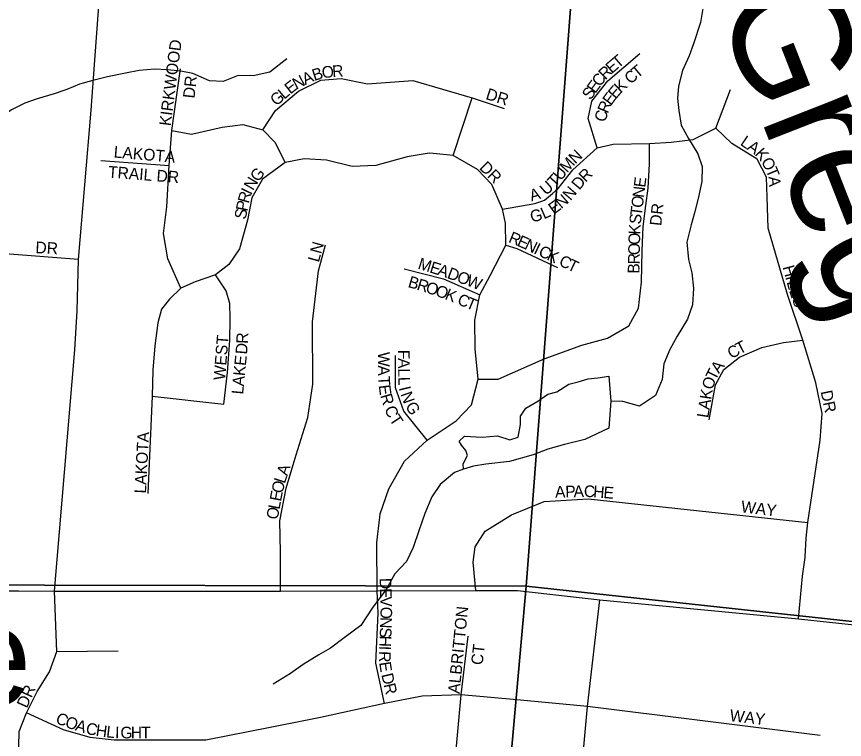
# Model space of a CAD drawing. Extents: x 1310247 to 1552180, y 377264 to 706493.
# Drawn here: x 1428065 to 1431609, y 499637 to 502730 of the extents above; entities that cross this region are included whole.
import ezdxf

# ---------------------------------------------------------------- set-up
doc = ezdxf.new("R2010")
doc.units = 0
for name, color, linetype in [('GM_X_County_Road', 7, 'Continuous'), ('GM_X_Minor_River', 7, 'Continuous'), ('GM_X_Minor_River_Text', 7, 'Continuous'), ('GM_X_Section', 7, 'Continuous'), ('GM_X_Township_Subdivision', 7, 'Continuous'), ('GM_X_Township_Subdivision_Text', 7, 'Continuous'), ('GM_X_Unincorporated_Text', 7, 'Continuous')]:
    doc.layers.add(name, color=color, linetype=linetype)

msp = doc.modelspace()

# ---------------------------------------------------------------- linework, layer by layer
at = {"layer": 'GM_X_County_Road'}
for points in [[(1425380.7, 500252.2), (1426396.8, 500267.9), (1426853.1, 500269.8), (1427743.1, 500270.8), (1427953.2, 500272.8), (1428075.5, 500272.3)], [(1428075.5, 500272.3), (1428227.7, 500271.8), (1428805.1, 500271.8), (1429194.2, 500271.2), (1429608.7, 500273.1), (1430031, 500273.5), (1430208.5, 500273.5), (1430561.2, 500234.2), (1431411.6, 500153.3), (1431676.7, 500124.1), (1432712.9, 500020.8)]]:
    msp.add_lwpolyline(points, dxfattribs=at)
at = {"layer": 'GM_X_Minor_River'}
for points in [[(1431002.6, 502764.5), (1430993, 502704.6), (1430962.6, 502613), (1430943.3, 502561.3), (1430915.7, 502499.8), (1430897.9, 502432), (1430894.6, 502379.9), (1430899.3, 502327.6), (1430909.8, 502265.1), (1430940.4, 502208.1), (1430980.9, 502142.9), (1430999.6, 502088.2), (1430998, 502024), (1430982.1, 501952.1), (1430966.5, 501890.3), (1430953.2, 501838.5), (1430933.3, 501764.7), (1430941.4, 501690.2), (1430956, 501633.7), (1430962.4, 501567.3), (1430958.6, 501497.1), (1430937, 501435.4), (1430893.1, 501362.3), (1430861.5, 501304.9), (1430835.9, 501243.3), (1430828.2, 501177.3), (1430800.4, 501107.8), (1430731.1, 501063.3), (1430659.4, 501083.2)], [(1429222.2, 502549), (1429148.6, 502492.7), (1429078, 502476.4), (1429013.8, 502478), (1428949, 502451.6), (1428890.9, 502455.1), (1428819.5, 502487), (1428767.6, 502496.4), (1428711.6, 502501.8), (1428655.5, 502505.2), (1428589.2, 502498.9), (1428530.7, 502488.3), (1428454.1, 502472.2), (1428391.5, 502455.8), (1428335, 502441.1), (1428280.3, 502418.5), (1428225.7, 502399.8), (1428152.9, 502377.5), (1428100.3, 502358.8), (1428043.4, 502330.2), (1427967.9, 502279.9), (1427898.8, 502241.5)], [(1430339.3, 501113.5), (1430377.7, 501124.5), (1430428.6, 501157.4), (1430469, 501166.4), (1430511.4, 501179.3), (1430553.6, 501184.3), (1430599.9, 501191.1), (1430609.3, 501084.5)], [(1430609.3, 501084.5), (1430600.3, 500968.3), (1430496.9, 500920.8), (1430410.1, 500898.9), (1430339.4, 500878.6), (1430276.6, 500854.1), (1430175.6, 500826.6), (1430073, 500815.2), (1430020.7, 500806.5), (1429978.2, 500793.5), (1429976.8, 500815.6), (1429995.7, 500851.3), (1429988.3, 500873.5), (1429968.8, 500896.1), (1429959.2, 500912.4), (1429981.8, 500933.9), (1430057.9, 500930), (1430124.2, 500936.3), (1430175.9, 500918.9), (1430212.3, 500930), (1430221.7, 500984), (1430222.6, 501020.1), (1430245.5, 501053.6), (1430296.4, 501084.5), (1430339.3, 501113.5)], [(1430659.4, 501083.2), (1430609.3, 501084.5)], [(1429978.2, 500793.5), (1429939.7, 500778.4), (1429878.3, 500727.8), (1429842.9, 500674.5), (1429813, 500603), (1429787.1, 500529.4), (1429763.2, 500457.8), (1429733.6, 500398.3), (1429684.2, 500345.4), (1429646.4, 500278.1), (1429590.3, 500203.2), (1429538.2, 500124.3), (1429472.8, 500075.8), (1429409.4, 500027.2), (1429358.5, 499998.4), (1429291.3, 499958), (1429238.2, 499919.2), (1429162.9, 499872.9)]]:
    msp.add_lwpolyline(points, dxfattribs=at)
at = {"layer": 'GM_X_Section'}
for points in [[(1425189.8, 505587.6), (1425255.7, 505582.2), (1430568.8, 505087.9), (1430614.8, 505084.9), (1430245.7, 500293), (1424746.1, 500303.3)], [(1430614.8, 505084.9), (1435826, 504598.7), (1435955.9, 504591.9), (1435471.2, 499726.6), (1430245.7, 500293)], [(1430245.7, 500293), (1429758, 494823.6), (1424307.8, 494896.9), (1424746.1, 500303.3)], [(1430245.7, 500293), (1435471.2, 499726.6), (1434995.6, 494353), (1429758, 494823.6)]]:
    msp.add_lwpolyline(points, close=True, dxfattribs=at)
at = {"layer": 'GM_X_Township_Subdivision'}
for points in [[(1428227.7, 500271.8), (1428314.2, 501304.4), (1428324.6, 501471.1), (1428330.2, 501690.6), (1428384.9, 502329), (1428425.6, 502893.6), (1428487.2, 503590.2), (1428521.7, 503988.5), (1428530.9, 504215.2)], [(1430549.7, 502168.7), (1430512.2, 502293.5), (1430527.5, 502368.4), (1430595.4, 502454.4), (1430732.7, 502572.3)], [(1428767.7, 501568.3), (1428712.2, 501693.1), (1428694.2, 501801.2), (1428708, 501916.3), (1428717.7, 502092.4), (1428730.2, 502242.2), (1428766.3, 502505.7)], [(1429118.5, 502245), (1429174, 502328.2), (1429272.5, 502411.4), (1429366.8, 502457.2), (1429454.1, 502465.5), (1429567.8, 502441.9), (1429760.6, 502455.8), (1430015.2, 502382), (1430151.7, 502336.5)], [(1430358.9, 501973.1), (1430383.3, 501994), (1430445.7, 502074.4), (1430549.7, 502168.7), (1430619, 502184), (1430774.3, 502186.8), (1430867.2, 502192.3), (1430961.5, 502203.4), (1431058.6, 502251.9), (1431121, 502418.4)], [(1429934, 502135.4), (1430015.2, 502382)], [(1428730.2, 502242.2), (1428813.4, 502226.9), (1428945.2, 502256.1), (1429033.9, 502268.5), (1429118.5, 502245), (1429171.2, 502192.3), (1429214.2, 502104.9)], [(1431440.2, 500418.1), (1431444.2, 500497.7), (1431452.5, 500565.6), (1431505.2, 500917.8), (1431513.5, 501031.5), (1431485.8, 501163.3), (1431430.3, 501345), (1431365.1, 501540.5), (1431281.9, 501824.8), (1431277.7, 501956.5), (1431275, 502042.5), (1431234.7, 502120.2), (1431126.6, 502186.8), (1431058.6, 502251.9)], [(1430040.7, 501178.6), (1430126.7, 501178.6), (1430323.6, 501265.9), (1430484.5, 501324.2), (1430594.1, 501353.3), (1430685.6, 501406), (1430727.2, 501482.3), (1430739.7, 501593.2), (1430742.4, 501727.7), (1430746.6, 501831.7), (1430759.1, 501921.9), (1430768.8, 501995.4), (1430774.3, 502099.4), (1430774.3, 502186.8)], [(1429619.4, 500588.3), (1429620.9, 500601.5), (1429658, 500709.5), (1429725.1, 500827.1), (1429822.5, 500917.6), (1429947.2, 501000.7), (1430013, 501069), (1430040.7, 501178.6), (1430028.2, 501307.5), (1430026.9, 501431), (1430047.7, 501539.1), (1430092.1, 501622.3), (1430159.6, 501751.3), (1430157.2, 501845.6), (1430144.7, 501905.2), (1430099, 502012), (1430038, 502075.8), (1429934, 502135.4), (1429834.1, 502145.2), (1429823.2, 502143.4)], [(1428426.3, 502113.4), (1428717.7, 502092.4)], [(1429823.2, 502143.4), (1429737, 502129.9), (1429602.5, 502092.4), (1429501.3, 502088.3), (1429391.7, 502116), (1429296, 502121.6), (1429214.2, 502104.9), (1429117.1, 502034.2), (1429071.4, 501953.8), (1429053.3, 501858.1), (1429018.7, 501736), (1428974.3, 501669.5), (1428916, 501625.1), (1428830.1, 501594.6), (1428767.7, 501568.3), (1428719.1, 501521.1), (1428685.9, 501478.1), (1428669.2, 501419.9), (1428656.7, 501321.4), (1428648.4, 501217.4), (1428646, 501105.3), (1428627.6, 500689)], [(1430313, 501940), (1430325, 501944), (1430358.9, 501973.1)], [(1430144.7, 501905.2), (1430283.4, 501930.2), (1430313, 501940)], [(1428330.2, 501690.6), (1428016.8, 501714.1), (1427919.4, 501720.8), (1427746.5, 501738.9)], [(1429194.2, 500271.2), (1429194.9, 500437.9), (1429192, 500571.7), (1429218.4, 500712.4), (1429261.4, 500855.1), (1429312.2, 501014.3), (1429332.7, 501156.9), (1429331.7, 501423.7), (1429358.1, 501641.5), (1429387.4, 501752.9)], [(1430159.6, 501751.3), (1430206.4, 501737.7), (1430380.5, 501655.6)], [(1429724.5, 501650.3), (1429892.5, 501607.3), (1430047.7, 501539.1)], [(1428646, 501105.3), (1428952.1, 501071.8), (1428967.4, 501206.3), (1428978.5, 501343.6), (1428979.9, 501436.5), (1428978.5, 501501.7), (1428961.8, 501555.8), (1428916, 501625.1)], [(1431029.5, 501003.8), (1431057.2, 501153.6), (1431091.9, 501220.2), (1431159.9, 501272.8), (1431255.5, 501314.5), (1431347.1, 501335.3), (1431430.3, 501345)], [(1429822.5, 500917.6), (1429722.5, 501040.7), (1429687.2, 501141.8), (1429687.7, 501279.5)], [(1430031, 500273.5), (1430020.1, 500394.9), (1430028.7, 500460.8), (1430070.4, 500528.5), (1430183.2, 500598), (1430323.7, 500655.3), (1430511.2, 500665.7), (1431452.5, 500565.6)], [(1429608.7, 500273.1), (1429607, 500479.9), (1429619.4, 500588.3)], [(1431411.6, 500153.3), (1431428.9, 500335.4), (1431440, 500414.5), (1431440.2, 500418.1)], [(1427746.8, 497406.7), (1427764.1, 497582.9), (1427779.7, 497796.4), (1427802.3, 498015.1), (1427811, 498230.4), (1427826.6, 498400.5), (1427861.3, 498539.3), (1428003.4, 498834.1), (1428026.1, 498903.9), (1428053.9, 499011.5), (1428062.6, 499164.2), (1428073, 499301.3), (1428064.3, 499431.5), (1428073, 499544.3), (1428076.4, 499671.1), (1428107.7, 499750.9), (1428152.8, 499841.2), (1428206.6, 499926.2), (1428237.8, 500013), (1428227.7, 500271.8)], [(1429640, 499790.8), (1429603, 499963.4), (1429613.2, 500176.9), (1429608.7, 500273.1)], [(1430405, 496974.2), (1430447, 497385), (1430462.6, 497588.1), (1430467.8, 497681.8), (1430381, 497862.4), (1430257.8, 498112.3), (1430263, 498209.5), (1430283.9, 498497.7), (1430320.3, 498848.3), (1430342.8, 499160.7), (1430387.8, 499286.3), (1430431.5, 499360.4), (1430464.7, 499456.7), (1430486.9, 499542.6), (1430509.4, 499777), (1430561.2, 500234.2)], [(1429968, 499827.3), (1429997.5, 500079)], [(1428237.8, 500013), (1428499.9, 500016.5)], [(1431504.8, 499653.3), (1430509.4, 499777), (1430205.8, 499806.4), (1429968, 499827.3), (1429801.4, 499822.1), (1429640, 499790.8), (1429365.8, 499730.1), (1429301.4, 499717.6)], [(1429877.8, 498518.5), (1429858.7, 498593.1), (1429893.4, 499053.1), (1429931.6, 499419.4), (1429968, 499827.3)], [(1429301.4, 499717.6), (1429150.7, 499688.4), (1428874.7, 499632.9), (1428482.5, 499632.9), (1428380.1, 499645.1), (1428265.6, 499678), (1428107.7, 499750.9)]]:
    msp.add_lwpolyline(points, dxfattribs=at)

# ---------------------------------------------------------------- texts
at = {"layer": 'GM_X_Minor_River_Text'}
msp.add_text('Gregory', height=499.96, rotation=291.3879, dxfattribs=at).set_placement((1431057.2, 502783))
at = {"layer": 'GM_X_Township_Subdivision_Text'}
for s, rotation, p in [('KIRKWOOD', 82.6016, (1428724.6, 502259.7)), ('T', 40.3687, (1430639.4, 502506.4)), ('E', 40.5717, (1430612.7, 502483.6)), ('B', 18.0509, (1429339.4, 502453.8)), ('O', 6.8471, (1429374.5, 502465.5)), ('R', 3.487, (1429417.4, 502470.7)), ('R', 44.2359, (1430584.9, 502456.5)), ('C', 40.3326, (1430692.6, 502438)), ('T', 39.9997, (1430722.7, 502463.5)), ('DR', 83.994, (1428826.8, 502378.2)), ('N', 27.9825, (1429262.5, 502416.1)), ('A', 24.1156, (1429300.5, 502436.3)), ('C', 52.9067, (1430562.3, 502426.4)), ('K', 43.1838, (1430651.2, 502399.5)), ('E', 38.0859, (1429236.7, 502395.6)), ('S', 54.294, (1430521.4, 502369.5)), ('E', 54.2749, (1430542, 502398.1)), ('E', 49.1957, (1430629.1, 502373.9)), ('G', 40.1722, (1429176.6, 502344.8)), ('L', 40.1642, (1429210.2, 502373.2)), ('DR', 342.4722, (1430069.9, 502377.5)), ('E', 54.0399, (1430609.1, 502346.3)), ('R', 66.9449, (1430595.1, 502312.4)), ('C', 75.8077, (1430586, 502275.9)), ('L', 325.9122, (1431159.1, 502182.8)), ('A', 325.9159, (1431188.2, 502163)), ('LAKOTA', 354.9877, (1428479.5, 502127.1)), ('N', 43.2147, (1430456.4, 502096.6)), ('K', 312.0392, (1431222.2, 502140.5)), ('DR', 315, (1430043, 502080.3)), ('M', 47.7637, (1430421.7, 502058.2)), ('O', 299.1512, (1431250, 502110.2)), ('TRAIL DR', 355.5335, (1428455.2, 502041.3)), ('G', 51.1781, (1429098.8, 502018.9)), ('U', 51.3867, (1430394.7, 502024.5)), ('R', 45.5924, (1430501.1, 502018)), ('T', 292.56, (1431270.7, 502073.2)), ('N', 59.5272, (1429077.6, 501982.5)), ('T', 47.7068, (1430368.8, 501995.8)), ('D', 50.1608, (1430473.6, 501985)), ('E', 82.8844, (1430755.9, 501996.5)), ('A', 274.2772, (1431283.3, 502044.7)), ('U', 41.3687, (1430331.5, 501962.4)), ('N', 49.2608, (1430435.5, 501939.8)), ('R', 74.158, (1429058.5, 501927.7)), ('I', 64.1974, (1429068.5, 501963.7)), ('A', 16.693, (1430268.9, 501938.5)), ('N', 40.8749, (1430396.6, 501905.3)), ('N', 82.8668, (1430750.4, 501952.8)), ('P', 79.4154, (1429052.3, 501894.3)), ('E', 35.5033, (1430363.9, 501881.7)), ('O', 82.8777, (1430744.9, 501909.2)), ('S', 79.4215, (1429045.9, 501859.7)), ('G', 13.4451, (1430269.8, 501848.7)), ('L', 23.6001, (1430321.8, 501862)), ('T', 82.8919, (1430740.6, 501874.3)), ('DR', 83.9889, (1430824.4, 501832.6)), ('S', 83.6492, (1430736.7, 501839.4)), ('K', 87.256, (1430734.7, 501796.3)), ('R', 337.7995, (1430167.3, 501765.7)), ('E', 335.8794, (1430203.6, 501750.9)), ('O', 88.7104, (1430733.7, 501752.7)), ('DR', 356.983, (1428144.8, 501717.9)), ('LN', 74.4781, (1429358.5, 501675.8)), ('N', 334.7302, (1430235.5, 501736.6)), ('I', 334.6569, (1430275.2, 501717.8)), ('O', 88.726, (1430732.7, 501708.7)), ('C', 334.6515, (1430295.1, 501708.4)), ('K', 334.6471, (1430330.9, 501691.5)), ('M', 342.8524, (1429779.5, 501651.5)), ('C', 334.6596, (1430382.6, 501667)), ('T', 334.6506, (1430418.4, 501650)), ('R', 88.7127, (1430731.8, 501669.1)), ('E', 342.8481, (1429829.9, 501635.9)), ('A', 341.6791, (1429863.3, 501625.6)), ('D', 339.3736, (1429904.6, 501612)), ('B', 88.7127, (1430730.9, 501629.5)), ('H', 285.1468, (1431343.4, 501658.1)), ('B', 343.3008, (1429737.1, 501573.5)), ('O', 339.0794, (1429945.7, 501596.5)), ('W', 339.076, (1429986.8, 501580.8)), ('I', 285.1229, (1431354.9, 501615.7)), ('R', 342.8669, (1429775, 501562.2)), ('O', 341.5409, (1429812.5, 501550.6)), ('O', 340.058, (1429853.9, 501536.8)), ('L', 285.2367, (1431360.7, 501594.3)), ('K', 338.3041, (1429894.9, 501521.9)), ('C', 337.4184, (1429947.8, 501500.7)), ('L', 288.3547, (1431370.8, 501557.5)), ('T', 337.3665, (1429984.3, 501485.5)), ('S', 290.738, (1431382.6, 501522)), ('WEST', 85.4856, (1428957.7, 501172.4)), ('R', 87.5815, (1429055.1, 501329.1)), ('D', 85.1898, (1429051.3, 501283)), ('T', 27.4754, (1431159.2, 501283.2)), ('W', 270.0168, (1429612.1, 501294.9)), ('F', 270.1639, (1429698.1, 501303.7)), ('C', 31.6322, (1431126.3, 501262.9)), ('E', 84.4652, (1429046.6, 501234.1)), ('A', 270.1639, (1429698.2, 501268.5)), ('K', 84.396, (1429042.3, 501190.2)), ('A', 270.4433, (1429612.1, 501237.3)), ('T', 63.325, (1431056.6, 501170.1)), ('A', 53.4077, (1431071.2, 501199.6)), ('A', 84.396, (1429038, 501146.5)), ('T', 273.2984, (1429612.6, 501190.6)), ('L', 270.1713, (1429698.4, 501224.5)), ('E', 277.3923, (1429614.9, 501151.5)), ('L', 271.9397, (1429698.5, 501187.6)), ('O', 72.4706, (1431044.2, 501130.1)), ('L', 84.4036, (1429034.6, 501111.4)), ('R', 286.3186, (1429621.2, 501108.3)), ('I', 283.5882, (1429701.2, 501141.4)), ('N', 289.4532, (1429707.9, 501114.7)), ('K', 81.2161, (1431037.9, 501088.6)), ('DR', 281.8939, (1431506.3, 501125.2)), ('A', 81.2112, (1431031.2, 501045.1)), ('C', 292.2005, (1429638.6, 501052.6)), ('G', 300.9105, (1429727.2, 501063.3)), ('L', 81.2092, (1431025.8, 501010.3)), ('T', 303.614, (1429658.6, 501006.3)), ('LAKOTA', 86.9869, (1428618.9, 500688.2)), ('A', 71.565, (1429224, 500762)), ('L', 72.1439, (1429213.2, 500728.7)), ('O', 76.6794, (1429203.4, 500686.8)), ('E', 79.3115, (1429197, 500652.8)), ('A', 1.7268, (1430370.4, 500670.7)), ('P', 1.7216, (1430414.4, 500672)), ('A', 1.7158, (1430449.6, 500673.1)), ('C', 358.3971, (1430492.8, 500674.4)), ('H', 355.4052, (1430531.7, 500673.3)), ('E', 355.2409, (1430575.5, 500669.8)), ('WAY', 353.0891, (1431163.8, 500609)), ('O', 79.3052, (1429182.3, 500575)), ('L', 79.3122, (1429190.4, 500618.3)), ('D', 271.6503, (1429618.9, 500327.2)), ('E', 271.6393, (1429620.2, 500283.2)), ('V', 271.6438, (1429621.2, 500248)), ('O', 270.1202, (1429622.5, 500204.4)), ('ALBRITTON', 84.2165, (1429961, 499830.7)), ('N', 267.8465, (1429622.6, 500160.9)), ('S', 267.7864, (1429620.9, 500116.9)), ('H', 267.7917, (1429619.5, 500081.8)), ('I', 267.7964, (1429617.9, 500037.8)), ('CT', 83.6571, (1430059.7, 499953.2)), ('R', 268.6516, (1429617, 500015)), ('E', 278.9601, (1429616.7, 499965.6)), ('D', 283.1344, (1429625.9, 499914.1)), ('R', 283.1321, (1429635.9, 499871.2)), ('DR', 66.0336, (1428109.3, 499767.5)), ('C', 334.5863, (1428228, 499710.4)), ('O', 340.7881, (1428269.2, 499691.2)), ('WAY', 353.0895, (1431115.4, 499715.8)), ('A', 343.1001, (1428312.8, 499676)), ('C', 346.3946, (1428358, 499662.4)), ('H', 352.3326, (1428402, 499652)), ('L', 353.9251, (1428447.1, 499646)), ('I', 358.1038, (1428486.1, 499642)), ('G', 359.8633, (1428509.8, 499641.2)), ('H', 359.9929, (1428553.9, 499641.1)), ('T', 359.9956, (1428597.9, 499641.1))]:
    msp.add_text(s, height=50, rotation=rotation, dxfattribs=at).set_placement(p)
at = {"layer": 'GM_X_Unincorporated_Text'}
msp.add_text('Tylersville', height=417, rotation=0, dxfattribs=at).set_placement((1425649.5, 499785.5))

doc.saveas('drawing.dxf')
